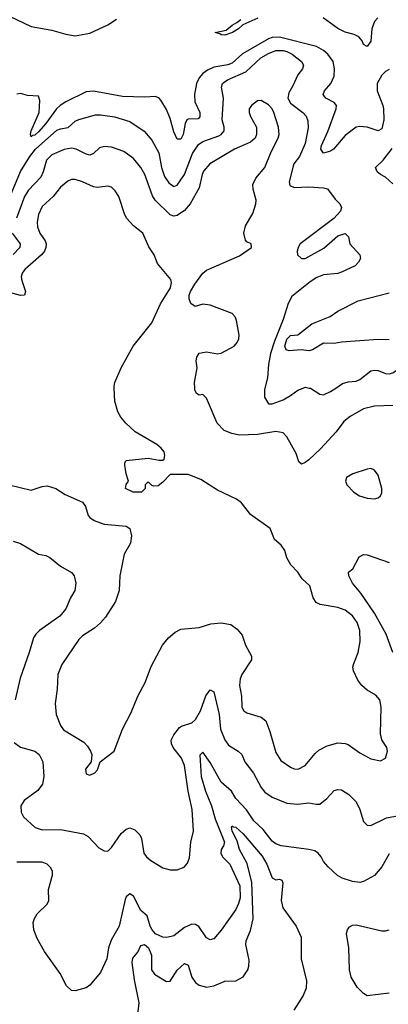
# Model space of a CAD drawing. Header units: inches. Extents: x 1173000 to 1307049, y 522583 to 678455.
# Tile 294 of 617: x 1262706 to 1264726, y 556621 to 562020. Entities that reach past the tile are written whole.
import ezdxf

# ---------------------------------------------------------------- set-up
doc = ezdxf.new("R2010")
doc.units = ezdxf.units.IN
doc.header["$MEASUREMENT"] = 0
doc.layers.add('B2565', color=7, linetype='Continuous')
doc.layers.add('B2566', color=7, linetype='Continuous')

msp = doc.modelspace()

# ---------------------------------------------------------------- linework, layer by layer
at = {"layer": 'B2565', "color": 5}
for points, elevation in [([(1262648.5, 559468.5), (1262770, 559439.3), (1262830, 559460.5), (1262856, 559464), (1262904, 559450), (1262956.1, 559416.1), (1263050, 559374.3), (1263066.4, 559350), (1263081.5, 559301.5), (1263090.4, 559290), (1263114, 559274), (1263170, 559254.2), (1263290, 559242.8), (1263310.2, 559230), (1263319, 559190), (1263314, 559150), (1263278.5, 559090), (1263255.6, 558970), (1263251.7, 558890), (1263232, 558830), (1263176.8, 558743.2), (1263150, 558712.4), (1263116.3, 558683.7), (1263050, 558641.8), (1263030, 558622), (1262936.4, 558483.6), (1262915.3, 558430), (1262911.5, 558350), (1262900.3, 558270), (1262907, 558210), (1262930.2, 558150.2), (1262946.9, 558126.9), (1263057.7, 558057.7), (1263077.3, 558037.3), (1263094, 558010), (1263100.7, 557990), (1263098, 557950), (1263067.3, 557910), (1263070, 557884.7), (1263090, 557878), (1263118, 557890), (1263132.9, 557907.1), (1263148, 557950), (1263223.7, 558010), (1263269.6, 558130), (1263318, 558222), (1263353.3, 558310), (1263393.6, 558386.4), (1263426, 558474), (1263489.6, 558590), (1263522, 558630), (1263558, 558662), (1263590, 558678), (1263690, 558686.4), (1263753.4, 558706.6), (1263810, 558712.3), (1263863.4, 558703.4), (1263898, 558678), (1263924.6, 558644.6), (1263943.6, 558590), (1263976.1, 558530), (1263976.9, 558510), (1263924, 558430), (1263914.3, 558405.7), (1263911.5, 558370), (1263922.2, 558310), (1263922.9, 558250), (1263934.3, 558230), (1263950, 558219.3), (1264030, 558196.2), (1264055.1, 558175.1), (1264077.2, 558117.2), (1264110, 558002), (1264137.8, 557957.8), (1264190, 557922), (1264210, 557912.1), (1264232.7, 557910), (1264270, 557930.3), (1264324.3, 557995.7), (1264346, 558014), (1264390, 558037.8), (1264450, 558054.2), (1264490, 558051.2), (1264505.2, 558045.2), (1264570, 558000.4), (1264630, 557966.7), (1264683.2, 557956.8), (1264710, 557971), (1264721.6, 558010), (1264716.9, 558030), (1264690.9, 558070.9), (1264683.3, 558103.3), (1264686.3, 558250), (1264679.2, 558290), (1264656.9, 558316.9), (1264610, 558343.5), (1264580.4, 558370), (1264558.9, 558398.9), (1264535.3, 558450), (1264532.4, 558470), (1264536.8, 558490), (1264561, 558550), (1264571.2, 558610), (1264569.9, 558670), (1264555.1, 558715.1), (1264530, 558751.7), (1264490, 558781.8), (1264450, 558797.6), (1264353.3, 558813.3), (1264330, 558823.7), (1264314.5, 558850), (1264295.3, 558915.3), (1264253.2, 558953.2), (1264229.7, 558990), (1264192.1, 559030), (1264170.8, 559070), (1264159.3, 559110), (1264138.1, 559138.1), (1264102.4, 559170), (1264078.4, 559230), (1263970, 559307.3), (1263921.3, 559370), (1263893.3, 559390), (1263790, 559440.3), (1263699.3, 559499.3), (1263630, 559526.4), (1263530, 559526.6), (1263490, 559483.7), (1263464.7, 559464.7), (1263442, 559462), (1263430, 559466), (1263410, 559486), (1263394, 559470), (1263394, 559450), (1263374, 559430), (1263328, 559430), (1263285.2, 559450), (1263289.3, 559470.7), (1263302, 559490), (1263289.3, 559529.3), (1263283.1, 559576.9), (1263282, 559590), (1263290, 559602), (1263410, 559615.5), (1263470, 559604), (1263490, 559604.7), (1263498, 559610), (1263502, 559630), (1263498, 559650), (1263482, 559670), (1263457.2, 559690), (1263339.1, 559759.1), (1263287, 559807), (1263260.4, 559840.4), (1263244.4, 559870), (1263227.7, 559927.7), (1263224.4, 560000)], 780), ([(1264750, 559903.5), (1264650, 559901.6), (1264590, 559886.3), (1264516.7, 559843.3), (1264482.8, 559817.2), (1264440.5, 559759.5), (1264353.8, 559666.2), (1264290, 559606.8), (1264270, 559591.2), (1264250, 559582.9), (1264236.1, 559596.1), (1264220.6, 559640.6), (1264170, 559732), (1264150, 559754.7), (1264110, 559761.1), (1264010, 559746), (1263910, 559741.5), (1263869, 559750), (1263827, 559767), (1263788.2, 559808.2), (1263730, 559944), (1263710, 559964), (1263690, 559961.2), (1263675.3, 559970), (1263666, 559990), (1263665.6, 560000)], 760), ([(1264049.7, 560000), (1264047.1, 559990), (1264047.9, 559950), (1264070, 559912.8), (1264090, 559913.5), (1264150, 559936.3), (1264190, 559958.6), (1264230, 559988.2), (1264259.9, 560000)], 740), ([(1264292.3, 560000), (1264298.8, 559998.8), (1264350, 559965.6), (1264370, 559962.4), (1264410, 559980.9), (1264437.5, 560000)], 740), ([(1262670, 559159.7), (1262710, 559148.2), (1262809.5, 559089.5), (1262850, 559081.3), (1262871.8, 559071.8), (1262930, 559023.1), (1262990, 558988.5), (1263005.7, 558970), (1263013.4, 558930), (1263008.9, 558890), (1262984.7, 558850), (1262958.6, 558790), (1262926.9, 558750), (1262814.7, 558670), (1262794.3, 558650), (1262782, 558630), (1262758.9, 558550), (1262708.2, 558410), (1262681.5, 558290)], 760), ([(1264749.8, 558550), (1264713.5, 558650), (1264650, 558766.2), (1264575.6, 558875.6), (1264529.2, 558930), (1264509, 558970), (1264508.3, 558990), (1264531.9, 559008.1), (1264566.1, 559073.9), (1264590, 559087.1), (1264610, 559086.1), (1264730, 559044)], 760), ([(1262676, 558056), (1262710.2, 558030.2), (1262790, 558009.3), (1262812.5, 557990), (1262832.3, 557950), (1262838.1, 557870), (1262831.8, 557828.2), (1262806.4, 557793.6), (1262730, 557738), (1262712.6, 557710), (1262714.7, 557674.7), (1262727.2, 557650), (1262791.4, 557591.4), (1262830, 557578.3), (1262930, 557580.6), (1263056.5, 557556.5), (1263082, 557542), (1263139.4, 557479.4), (1263170, 557462), (1263190, 557460.7), (1263210, 557481.6), (1263262.4, 557557.6), (1263290, 557582), (1263310, 557588.5), (1263337.3, 557577.3), (1263363.7, 557550), (1263373.4, 557530), (1263387.2, 557450), (1263401.6, 557430), (1263424.9, 557410), (1263490, 557370.3), (1263530, 557358.7), (1263570, 557358.4), (1263606.6, 557373.4), (1263625.1, 557394.9), (1263636, 557424), (1263644, 557510), (1263659.1, 557570), (1263650.9, 557690), (1263629.2, 557789.2), (1263609.9, 557930), (1263592.3, 557970), (1263547.7, 558030), (1263538.3, 558050), (1263536.8, 558070), (1263550, 558099.5), (1263581.4, 558138.6), (1263593.1, 558146.9), (1263650, 558164.4), (1263670, 558182.4), (1263696.9, 558230), (1263726.9, 558313.1), (1263750, 558345.5), (1263770, 558334), (1263800.1, 558210), (1263807.3, 558130), (1263830, 558071.8), (1263850, 558042.3), (1263903.1, 558010), (1263923.6, 557990), (1263940.3, 557950), (1263987.8, 557887.8), (1264029.3, 557810), (1264050, 557783.8), (1264090, 557756.6), (1264170, 557723.2), (1264230, 557719.1), (1264290, 557726.3), (1264330, 557718), (1264350, 557719.5), (1264389.8, 557750.2), (1264430, 557792.9), (1264450, 557799.6), (1264470, 557797.3), (1264510, 557772.2), (1264550, 557731.5), (1264569.2, 557690), (1264590, 557622.8), (1264610, 557603), (1264630, 557601.6), (1264715.9, 557644.1), (1264833.9, 557666.1)], 760), ([(1264730, 557446.5), (1264690, 557374.9), (1264650, 557327.8), (1264590, 557294), (1264570, 557289.1), (1264530, 557294), (1264473.1, 557313.1), (1264448.3, 557328.3), (1264395.9, 557375.9), (1264370, 557404.9), (1264357.8, 557430), (1264341.5, 557450), (1264322.6, 557462.6), (1264290.9, 557470.9), (1264138, 557490), (1264110, 557501.1), (1264090, 557516), (1264039.5, 557579.5), (1263990, 557627.2), (1263948.1, 557688.1), (1263890.2, 557750), (1263866.2, 557790), (1263810, 557838.3), (1263750, 557946.7), (1263710, 558003.7), (1263692.6, 557987.4), (1263701.3, 557870), (1263723.6, 557790), (1263758.1, 557710), (1263778, 557638), (1263828.5, 557510), (1263822.6, 557490), (1263809.9, 557470), (1263807.8, 557450), (1263818, 557430), (1263857.3, 557390), (1263913.2, 557270), (1263914.2, 557205.8), (1263905.8, 557174.2), (1263890, 557141.3), (1263810, 557027), (1263770, 556980.5), (1263750, 556975.5), (1263730, 556986), (1263687.2, 557047.2), (1263670, 557058.6), (1263650, 557060.7), (1263610, 557042.8), (1263550, 556996.5), (1263512.4, 556987.6), (1263491.1, 556988.9), (1263450, 557008.4), (1263432.3, 557030), (1263422, 557050), (1263405.6, 557105.6), (1263370, 557136.1), (1263330, 557214.4), (1263310, 557226.9), (1263290, 557210.3), (1263283.9, 557196.1), (1263251.4, 557050), (1263207.2, 556972.8), (1263193.5, 556930), (1263183.1, 556870), (1263150, 556796.4), (1263090, 556726.8), (1263070, 556710.7), (1263010, 556694.4), (1262990, 556697.6), (1262962.4, 556722.4), (1262927.6, 556790), (1262843.1, 556910), (1262801.7, 556981.7), (1262783.2, 557030), (1262780.9, 557070), (1262787.5, 557092.5), (1262802.7, 557117.3), (1262857.4, 557170), (1262865.3, 557190), (1262865, 557250), (1262886.9, 557330), (1262885.5, 557350), (1262877.8, 557370), (1262857.6, 557390), (1262830, 557400.6), (1262690, 557399.8)], 740), ([(1263354, 556566), (1263360.5, 556630), (1263335.1, 556755.1), (1263323, 556850), (1263325.6, 556874.4), (1263352.8, 556907.2), (1263370, 556944.4), (1263390, 556950.1), (1263411.6, 556930), (1263429.3, 556890), (1263428.3, 556810), (1263445.7, 556785.7), (1263510, 556746.2), (1263530, 556747.4), (1263570, 556807.8), (1263610, 556844.5), (1263630, 556835.3), (1263648.9, 556770), (1263670, 556741.5), (1263690, 556726.2), (1263730, 556715), (1263770, 556721.8), (1263830, 556748.6), (1263890, 556749.6), (1263930, 556772.5), (1263957.1, 556810), (1263962.3, 556830), (1263962.7, 556862.7), (1263945.4, 556950), (1263947.6, 556970), (1263970, 557026.3), (1263985.2, 557090), (1263978.3, 557290), (1263952.5, 557392.5), (1263911, 557470), (1263897.8, 557517.8), (1263869.9, 557570), (1263866.7, 557593.3), (1263870, 557600.4), (1263874.6, 557594.6), (1263890, 557592.5), (1263930, 557555.5), (1264034, 557434), (1264059.6, 557390), (1264090, 557315.6), (1264110, 557304.3), (1264130, 557306.7), (1264141.7, 557301.7), (1264147.3, 557287.3), (1264138.6, 557190), (1264148, 557150), (1264220.3, 557050), (1264247.8, 556990), (1264249.2, 556870.8), (1264277.3, 556750), (1264275.5, 556710), (1264258.6, 556670), (1264208.3, 556590)], 720), ([(1264730, 556683.1), (1264610, 556668.5), (1264590, 556679.7), (1264555.9, 556715.9), (1264521.5, 556770), (1264513.3, 556810), (1264508.8, 556930), (1264497.4, 557010), (1264502.4, 557030), (1264513.9, 557046.1), (1264530, 557054.9), (1264550, 557057.8), (1264690, 557023.9), (1264710, 557023.9), (1264730, 557030.3)], 720)]:
    msp.add_lwpolyline(points, dxfattribs=dict(at, elevation=elevation))
at = {"layer": 'B2565', "color": 5, "elevation": 780}
msp.add_lwpolyline([(1264630, 559559.3), (1264610, 559556), (1264531.3, 559530), (1264496, 559510), (1264490.8, 559490), (1264498.8, 559470), (1264537.3, 559430), (1264567.3, 559410), (1264610, 559395.8), (1264650, 559392.4), (1264670, 559398), (1264683.7, 559410), (1264690, 559424.7), (1264689.6, 559450), (1264670, 559522), (1264650, 559549.3)], close=True, dxfattribs=at)
at = {"layer": 'B2566', "color": 5}
for points, elevation in [([(1262650, 562038.2), (1262770, 561983.1), (1262882.4, 561962.4), (1262959.6, 561939.6), (1263010, 561931.6), (1263090, 561946.4), (1263190, 561991.8), (1263236.8, 562023.2)], 720), ([(1264011.3, 562028.7), (1263928.8, 561991.2), (1263905.7, 561970), (1263873.1, 561950), (1263830, 561934), (1263810, 561936), (1263802.7, 561942.7), (1263778, 561950), (1263837.3, 561962.7), (1263869.8, 561990), (1263896.6, 562003.4), (1263918.8, 562021.2)], 680), ([(1264669.3, 562030.7), (1264649.4, 562010.6), (1264635.4, 561970), (1264630, 561901), (1264610, 561872), (1264590, 561883.6), (1264583.2, 561903.2), (1264565.3, 561925.3), (1264538.7, 561938.7), (1264490, 561952.1), (1264450, 561971.8), (1264369.2, 562030)], 680), ([(1264730, 561746.4), (1264710, 561735.2), (1264690, 561715.6), (1264665.4, 561670), (1264665.2, 561630), (1264696.3, 561550), (1264699.3, 561530), (1264700.8, 561470), (1264690, 561421.2), (1264670, 561409.5), (1264610, 561429.7), (1264570, 561433.7), (1264550, 561429.7), (1264490, 561384.4), (1264425.5, 561310), (1264410, 561299), (1264370, 561288), (1264355.9, 561310), (1264359.2, 561330), (1264393.9, 561406.1), (1264440.2, 561530), (1264441.4, 561550), (1264430, 561566.4), (1264384.4, 561590), (1264369.8, 561610), (1264377.2, 561630), (1264411.5, 561670), (1264429, 561710), (1264431.5, 561750), (1264423.7, 561790), (1264394.3, 561830), (1264370, 561850.9), (1264332.1, 561872.1), (1264130, 561924.7), (1264090, 561921.9), (1264070, 561913.8), (1263927, 561833), (1263870, 561781.9), (1263847, 561773), (1263770, 561759.5), (1263736.2, 561743.8), (1263710, 561724.9), (1263690, 561700.7), (1263675.1, 561670), (1263663.8, 561610), (1263666.7, 561570), (1263693.2, 561510), (1263693.6, 561486.4), (1263683.4, 561476.6), (1263630, 561475), (1263622.9, 561470), (1263613.3, 561450), (1263602.5, 561390), (1263590, 561364.7), (1263570, 561364.7), (1263550, 561404), (1263530, 561478), (1263510, 561527.1), (1263479, 561579), (1263469.6, 561590), (1263450, 561598.9), (1263390, 561594.6), (1263270, 561599), (1263110, 561627.9), (1263070, 561624.2), (1262959, 561570), (1262928.9, 561550), (1262908.1, 561530), (1262850, 561450.9), (1262810, 561405.4), (1262790, 561387.2), (1262775.8, 561384.2), (1262770, 561378.3), (1262764.9, 561390), (1262769.1, 561410), (1262813.4, 561510), (1262816.9, 561576.9), (1262810, 561600.5), (1262750, 561603.4), (1262710, 561615.8), (1262690, 561611.6)], 720), ([(1262652.5, 561047.5), (1262710, 561188.1), (1262762.3, 561270), (1262793.3, 561310), (1262910, 561413.3), (1262930, 561421.6), (1262972.1, 561427.9), (1263010, 561462.9), (1263030, 561473.1), (1263122, 561498), (1263150, 561498.1), (1263226.3, 561486.3), (1263310, 561461.6), (1263388.4, 561408.4), (1263430, 561359.2), (1263468.7, 561290), (1263482.7, 561210), (1263500.4, 561160.4), (1263524.3, 561124.3), (1263550, 561104.5), (1263570, 561112.2), (1263608.6, 561171.4), (1263653.9, 561286.1), (1263685.3, 561334.7), (1263710, 561352.5), (1263797.4, 561382.6), (1263810.2, 561390), (1263826.8, 561410), (1263827.2, 561430), (1263816.3, 561470), (1263823.5, 561590), (1263812.4, 561650), (1263818.3, 561670), (1263844.2, 561690), (1263945.7, 561734.3), (1264027.1, 561810), (1264070, 561835.1), (1264110, 561850.8), (1264150, 561851.1), (1264170, 561844.7), (1264199.8, 561830), (1264249.7, 561790), (1264261.3, 561770), (1264255.1, 561750), (1264230, 561717.4), (1264203.6, 561656.4), (1264181.1, 561618.9), (1264176.3, 561590), (1264190, 561562), (1264257.6, 561510), (1264275.5, 561490), (1264285.3, 561465.3), (1264286.2, 561426.2), (1264270, 561341.1), (1264239.1, 561270), (1264208.9, 561230), (1264204, 561216), (1264182.4, 561130), (1264186, 561110), (1264210, 561100.5), (1264290, 561103.1), (1264370, 561098.2), (1264392.5, 561092.5), (1264434.9, 561034.9), (1264460.9, 561010), (1264469.5, 560990), (1264463.6, 560970), (1264428.2, 560930), (1264243.6, 560790), (1264231.8, 560770), (1264226.6, 560750), (1264229.2, 560730), (1264249.5, 560709.5), (1264270, 560709.5), (1264372.7, 560767.3), (1264450, 560834), (1264490, 560848.3), (1264507.1, 560830), (1264516, 560790), (1264569.6, 560730), (1264573.6, 560710), (1264562.9, 560690), (1264544.5, 560670), (1264470, 560634.9), (1264450, 560627.3), (1264370, 560621.2), (1264334.3, 560605.7), (1264297.4, 560582.6), (1264197.2, 560502.8), (1264176.4, 560463.6), (1264150, 560375.4), (1264102.6, 560257.4), (1264081.3, 560190), (1264068.8, 560128.8), (1264064.1, 560055.9), (1264049.7, 560000)], 740), ([(1263665.6, 560000), (1263664.5, 560030), (1263679, 560110), (1263674, 560150), (1263677.2, 560170), (1263689.3, 560190.7), (1263730, 560198), (1263790, 560188), (1263810, 560190.7), (1263881.2, 560230), (1263898, 560250), (1263906.6, 560270), (1263909.3, 560290), (1263894.5, 560370), (1263886, 560390), (1263870, 560409.2), (1263750, 560455.1), (1263710, 560459.3), (1263668, 560448), (1263644, 560464), (1263634, 560490), (1263635.1, 560510), (1263641.7, 560530), (1263665.6, 560570), (1263709.9, 560630), (1263730, 560647.2), (1263910, 560725.7), (1263975.6, 560770), (1263975.3, 560790), (1263950, 560802), (1263943.6, 560810), (1263934.3, 560850), (1263944.2, 560890), (1263983.3, 560956.7), (1264000.3, 561010), (1264001.6, 561030), (1263985, 561090), (1263984.4, 561115.6), (1263999.3, 561150), (1264049.9, 561210.1), (1264084.5, 561295.5), (1264122.2, 561370), (1264127.1, 561390), (1264123.5, 561430), (1264098.4, 561510), (1264089.7, 561530), (1264070, 561552.1), (1264030, 561576.9), (1264010, 561575.1), (1263976.4, 561550), (1263963.6, 561530), (1263962.8, 561510), (1263970, 561488), (1264004.6, 561430), (1264004.4, 561390), (1263996.1, 561370), (1263971.5, 561348.5), (1263883.1, 561310), (1263748.4, 561230), (1263714.2, 561190), (1263705.6, 561170), (1263690, 561098.4), (1263640.2, 561010), (1263610, 560973.1), (1263570, 560946.6), (1263550, 560943.1), (1263529.9, 560949.9), (1263449.3, 561029.3), (1263434.8, 561054.8), (1263391.3, 561171.3), (1263370, 561209.7), (1263330, 561259.3), (1263277.3, 561297.3), (1263210, 561320.3), (1263170, 561324.1), (1263143.5, 561316.5), (1263110, 561286.9), (1263090, 561277.2), (1263070, 561282), (1263015.6, 561310), (1262990, 561314.7), (1262950, 561307.9), (1262882, 561278), (1262852.5, 561250), (1262835.2, 561184.8), (1262822.9, 561157.1), (1262755.4, 561084.6), (1262732.6, 561050), (1262689.2, 560930.8)], 760), ([(1264750, 561120.1), (1264710, 561156.8), (1264682.4, 561170), (1264664.7, 561184.7), (1264655.1, 561210), (1264697.4, 561250), (1264746.7, 561313.3)], 720), ([(1263224.4, 560000), (1263223.9, 560010), (1263227.2, 560030), (1263263.1, 560110), (1263327.8, 560230), (1263430, 560357.1), (1263478.1, 560461.9), (1263531.9, 560550), (1263538.6, 560578.6), (1263534.9, 560594.9), (1263462.2, 560682.2), (1263443, 560730), (1263414.2, 560774.2), (1263381.3, 560850), (1263329.2, 560889.2), (1263292.8, 560930), (1263282.2, 560950), (1263249.9, 561049.9), (1263230, 561081.3), (1263210, 561101.3), (1263190, 561106.9), (1263130, 561099.3), (1263110, 561102.5), (1263050, 561130.6), (1263010, 561143.8), (1262990, 561143.1), (1262970, 561133.5), (1262930, 561102), (1262890, 561050.6), (1262830, 560994.6), (1262810, 560951.5), (1262802.7, 560910), (1262804.2, 560884.2), (1262816.8, 560850), (1262846.4, 560806.4), (1262850.8, 560790), (1262849.2, 560770), (1262841.6, 560750), (1262826, 560730), (1262734.3, 560650), (1262719.7, 560630), (1262715.2, 560610), (1262717.2, 560590), (1262737.6, 560530), (1262732.2, 560510), (1262710, 560506.8), (1262650, 560524.8)], 780), ([(1262665.4, 560850), (1262709.2, 560790), (1262706.7, 560770), (1262670, 560732)], 760), ([(1264730, 560263.7), (1264670, 560266.8), (1264470, 560251.3), (1264430, 560243.8), (1264370, 560245.4), (1264311.2, 560208.8), (1264290, 560204.4), (1264249, 560209), (1264183.4, 560203.4), (1264166.4, 560210), (1264159.1, 560230), (1264170, 560267.8), (1264190, 560287.8), (1264230, 560291.6), (1264307.1, 560352.9), (1264406.9, 560393.1), (1264450, 560422.2), (1264561.6, 560478.4), (1264730, 560521.7)], 720), ([(1264437.5, 560000), (1264474.4, 560025.6), (1264505.7, 560034.3), (1264550, 560038.6), (1264570, 560047.8), (1264630, 560094.6), (1264650, 560098.4), (1264670, 560095.5), (1264710, 560080.7), (1264730, 560078.5), (1264750, 560083.7), (1264810, 560124.4), (1264830, 560132.3), (1264890, 560142), (1264950, 560142), (1265018.4, 560110), (1265106.7, 560086.7), (1265150, 560061.8), (1265169.9, 560030), (1265173.7, 560010), (1265172.4, 560000)], 740), ([(1264259.9, 560000), (1264270, 560004), (1264292.3, 560000)], 740)]:
    msp.add_lwpolyline(points, dxfattribs=dict(at, elevation=elevation))

doc.saveas('drawing.dxf')
